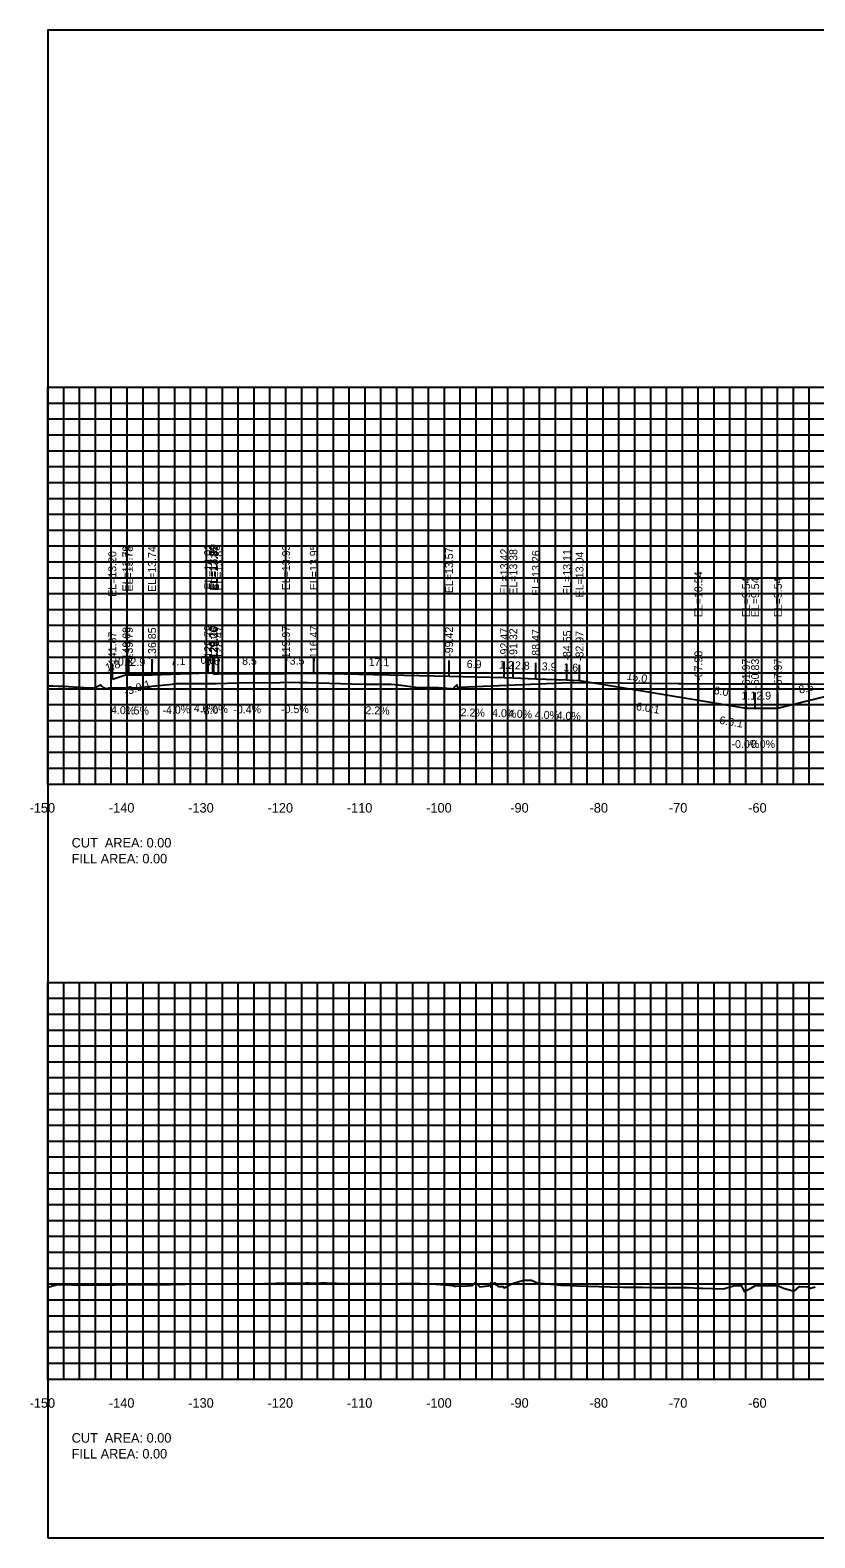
# Model space of a CAD drawing. Extents: x 1800880 to 1818864, y 245271 to 250560.
# Drawn here: x 1809380.6 to 1809479.5, y 250355.3 to 250545.3 of the extents above; entities that cross this region are included whole.
import ezdxf

# ---------------------------------------------------------------- set-up
doc = ezdxf.new("R2010")
doc.units = 0
for name, color, linetype in [('ANNO-TXT', 7, 'Continuous'), ('CL-CNST', 7, 'Continuous'), ('DESIGN - DRAINAGE - Bridges', 7, 'Continuous'), ('DRAINAGETXT', 7, 'Continuous'), ('Level 37', 7, 'Continuous'), ('Level 46', 7, 'Continuous'), ('Level 62', 7, 'Continuous'), ('SHT-BDR', 7, 'Continuous')]:
    doc.layers.add(name, color=color, linetype=linetype)

msp = doc.modelspace()

# ---------------------------------------------------------------- linework, layer by layer
at = {"layer": 'CL-CNST'}
for points in [[(1809382.82, 250462.71), (1809382.91, 250462.7), (1809383.46, 250462.7), (1809384.12, 250462.64), (1809384.94, 250462.64), (1809386.01, 250462.58), (1809387.41, 250462.5), (1809388.83, 250462.42), (1809388.91, 250462.49), (1809388.99, 250462.56), (1809389.05, 250462.6), (1809389.1, 250462.6), (1809389.14, 250462.65), (1809389.17, 250462.64), (1809389.2, 250462.69), (1809389.22, 250462.7), (1809389.24, 250462.7), (1809389.25, 250462.71), (1809389.28, 250462.73), (1809389.3, 250462.75), (1809389.46, 250462.84), (1809389.5, 250462.75), (1809389.54, 250462.74), (1809389.96, 250462.35), (1809389.96, 250462.36), (1809389.96, 250462.36), (1809389.96, 250462.46), (1809389.99, 250462.35), (1809390.39, 250462.39), (1809390.41, 250462.39), (1809390.45, 250462.4), (1809390.49, 250462.42), (1809390.53, 250462.43), (1809390.59, 250462.39), (1809390.66, 250462.43), (1809390.74, 250462.4), (1809390.85, 250462.45), (1809391, 250462.45), (1809391.06, 250462.45), (1809391.16, 250462.44), (1809391.4, 250462.43), (1809391.52, 250462.42), (1809392.21, 250462.42), (1809393.81, 250462.43), (1809398.5, 250462.92), (1809399.06, 250462.98), (1809399.24, 250462.98), (1809401.47, 250462.98), (1809401.78, 250462.98), (1809401.97, 250462.98), (1809404.04, 250462.98), (1809406.85, 250463.06), (1809409.78, 250463.13), (1809411.97, 250463.09), (1809412, 250463.09), (1809412.35, 250463.14), (1809414.52, 250463.13), (1809414.75, 250463.13), (1809415.5, 250463.11), (1809421.11, 250462.93), (1809422.89, 250462.92), (1809423.38, 250462.92), (1809423.46, 250462.92), (1809423.73, 250462.92), (1809425.38, 250462.92), (1809426.09, 250462.92), (1809427.01, 250462.81), (1809429.5, 250462.5), (1809431.52, 250462.48), (1809431.77, 250462.49), (1809432.09, 250462.5), (1809433.63, 250462.35), (1809433.82, 250462.33), (1809433.86, 250462.33), (1809433.87, 250462.33), (1809433.88, 250462.33), (1809433.89, 250462.33), (1809433.91, 250462.33), (1809433.91, 250462.34), (1809433.92, 250462.34), (1809434.39, 250462.83), (1809434.39, 250462.83), (1809434.39, 250462.82), (1809434.47, 250462.5), (1809434.7, 250462.51), (1809448.65, 250463.1), (1809448.96, 250463.1), (1809449.15, 250463.1), (1809455.08, 250463.09), (1809462.28, 250462.98), (1809462.6, 250462.98), (1809462.78, 250462.98), (1809467.59, 250462.96), (1809476.04, 250462.96), (1809476.34, 250462.96), (1809476.55, 250462.96), (1809483.67, 250462.9)], [(1809382.82, 250386.92), (1809384.03, 250387.23), (1809384.73, 250387.24), (1809384.83, 250387.24), (1809385.03, 250387.23), (1809386.55, 250387.16), (1809391.3, 250387.21), (1809393.83, 250387.26), (1809395.32, 250387.23), (1809396.29, 250387.2), (1809402.11, 250387.34), (1809402.65, 250387.3), (1809402.81, 250387.34), (1809404.4, 250387.34), (1809405.16, 250387.34), (1809405.34, 250387.34), (1809407.09, 250387.33), (1809407.53, 250387.34), (1809407.78, 250387.33), (1809408.73, 250387.35), (1809412.97, 250387.44), (1809414.08, 250387.42), (1809415.07, 250387.41), (1809415.38, 250387.43), (1809415.41, 250387.44), (1809415.48, 250387.44), (1809415.68, 250387.44), (1809416.52, 250387.43), (1809417.24, 250387.45), (1809417.93, 250387.44), (1809417.95, 250387.44), (1809419.21, 250387.42), (1809421.5, 250387.38), (1809423.42, 250387.38), (1809424.78, 250387.37), (1809425.95, 250387.35), (1809427.22, 250387.36), (1809427.28, 250387.37), (1809427.88, 250387.37), (1809429.05, 250387.37), (1809429.76, 250387.37), (1809431.78, 250387.27), (1809433.38, 250387.17), (1809433.75, 250387.15), (1809434.12, 250387.04), (1809434.18, 250387.04), (1809434.26, 250387.05), (1809435.72, 250387.08), (1809436.37, 250387.12), (1809436.69, 250387.5), (1809436.7, 250387.49), (1809437.28, 250386.97), (1809438.29, 250387.06), (1809438.33, 250387.06), (1809438.38, 250387.06), (1809438.65, 250387.45), (1809438.65, 250387.43), (1809438.68, 250386.91), (1809438.97, 250387.42), (1809439.03, 250387.35), (1809439.2, 250387.47), (1809439.31, 250387.19), (1809439.47, 250387.21), (1809439.64, 250386.98), (1809440.23, 250387.01), (1809440.35, 250386.83), (1809441.06, 250387.19), (1809441.53, 250387.43), (1809442.22, 250387.62), (1809442.78, 250387.79), (1809443.01, 250387.79), (1809443.8, 250387.79), (1809444.56, 250387.47), (1809447.49, 250387.15), (1809448.65, 250387.14), (1809448.65, 250387.14), (1809449.2, 250387.14), (1809449.55, 250387.07), (1809453.73, 250386.95), (1809455.34, 250386.92), (1809455.63, 250386.93), (1809457.18, 250386.91), (1809457.52, 250386.91), (1809457.73, 250386.92), (1809459.19, 250386.89), (1809459.46, 250386.89), (1809460.9, 250386.87), (1809461.5, 250386.87), (1809462.87, 250386.85), (1809463.58, 250386.85), (1809464.88, 250386.79), (1809465.39, 250386.78), (1809466.67, 250386.74), (1809467.95, 250386.72), (1809469.44, 250387.14), (1809469.85, 250387.14), (1809470.21, 250387.11), (1809470.6, 250386.37), (1809471.55, 250386.83), (1809472.05, 250387.13), (1809472.11, 250387.14), (1809472.21, 250387.14), (1809472.48, 250387.14), (1809472.62, 250387.14), (1809472.75, 250387.13), (1809474.65, 250387.12), (1809474.86, 250387.13), (1809475.57, 250386.77), (1809476.9, 250386.42), (1809477.6, 250387.01), (1809478.6, 250386.97), (1809478.86, 250386.74), (1809479.57, 250386.97)]]:
    msp.add_lwpolyline(points, dxfattribs=at)
at = {"layer": 'DESIGN - DRAINAGE - Bridges'}
for p, q in [((1809382.76, 250500.32), (1809382.82, 250500.32)), ((1809382.82, 250450.32), (1809382.82, 250500.32)), ((1809382.76, 250490.32), (1809382.82, 250490.32)), ((1809382.76, 250480.32), (1809382.82, 250480.32)), ((1809382.76, 250470.32), (1809382.82, 250470.32)), ((1809382.76, 250460.32), (1809382.82, 250460.32)), ((1809382.76, 250450.32), (1809382.82, 250450.32)), ((1809382.82, 250450.32), (1809682.82, 250450.32)), ((1809382.82, 250450.26), (1809382.82, 250450.32)), ((1809392.82, 250450.26), (1809392.82, 250450.32)), ((1809402.82, 250450.26), (1809402.82, 250450.32)), ((1809412.82, 250450.26), (1809412.82, 250450.32)), ((1809422.82, 250450.26), (1809422.82, 250450.32)), ((1809432.82, 250450.26), (1809432.82, 250450.32)), ((1809442.82, 250450.26), (1809442.82, 250450.32)), ((1809452.82, 250450.26), (1809452.82, 250450.32)), ((1809462.82, 250450.26), (1809462.82, 250450.32)), ((1809472.82, 250450.26), (1809472.82, 250450.32)), ((1809382.76, 250425.32), (1809382.82, 250425.32)), ((1809382.82, 250375.32), (1809382.82, 250425.32)), ((1809382.76, 250415.32), (1809382.82, 250415.32)), ((1809382.76, 250405.32), (1809382.82, 250405.32)), ((1809382.76, 250395.32), (1809382.82, 250395.32)), ((1809382.76, 250385.32), (1809382.82, 250385.32)), ((1809382.76, 250375.32), (1809382.82, 250375.32)), ((1809382.82, 250375.32), (1809682.82, 250375.32)), ((1809382.82, 250375.26), (1809382.82, 250375.32)), ((1809392.82, 250375.26), (1809392.82, 250375.32)), ((1809402.82, 250375.26), (1809402.82, 250375.32)), ((1809412.82, 250375.26), (1809412.82, 250375.32)), ((1809422.82, 250375.26), (1809422.82, 250375.32)), ((1809432.82, 250375.26), (1809432.82, 250375.32)), ((1809442.82, 250375.26), (1809442.82, 250375.32)), ((1809452.82, 250375.26), (1809452.82, 250375.32)), ((1809462.82, 250375.26), (1809462.82, 250375.32)), ((1809472.82, 250375.26), (1809472.82, 250375.32))]:
    msp.add_line(p, q, dxfattribs=at)
at = {"layer": 'Level 37'}
for p, q in [((1809392.73, 250464.11), (1809392.73, 250466.11)), ((1809393.03, 250464.1), (1809393.03, 250466.1)), ((1809395.96, 250464.06), (1809395.96, 250466.06)), ((1809403.03, 250464.34), (1809403.03, 250466.34)), ((1809403.62, 250464.32), (1809403.62, 250466.32)), ((1809403.72, 250464.32), (1809403.72, 250466.32)), ((1809403.76, 250464.17), (1809403.76, 250466.17)), ((1809404.35, 250464.22), (1809404.35, 250466.22)), ((1809412.85, 250464.25), (1809412.85, 250466.25)), ((1809416.35, 250464.27), (1809416.35, 250466.27)), ((1809433.4, 250463.9), (1809433.4, 250465.9)), ((1809440.35, 250463.74), (1809440.35, 250465.74)), ((1809441.5, 250463.7), (1809441.5, 250465.7)), ((1809390.95, 250463.52), (1809390.95, 250465.52)), ((1809444.35, 250463.58), (1809444.35, 250465.58)), ((1809448.27, 250463.43), (1809448.27, 250465.43)), ((1809449.85, 250463.36), (1809449.85, 250465.36)), ((1809464.84, 250460.87), (1809464.84, 250462.87)), ((1809470.85, 250459.86), (1809470.85, 250461.86)), ((1809471.99, 250459.86), (1809471.99, 250461.86)), ((1809474.85, 250459.86), (1809474.85, 250461.86))]:
    msp.add_line(p, q, dxfattribs=at)
msp.add_lwpolyline([(1809382.82, 250355.32), (1809682.82, 250355.32), (1809682.82, 250545.32), (1809382.82, 250545.32)], close=True, dxfattribs=at)
at = {"layer": 'Level 46'}
for p, q in [((1809382.82, 250500.32), (1809682.82, 250500.32)), ((1809382.82, 250450.32), (1809382.82, 250500.32)), ((1809384.82, 250450.32), (1809384.82, 250500.32)), ((1809386.82, 250450.32), (1809386.82, 250500.32)), ((1809388.82, 250450.32), (1809388.82, 250500.32)), ((1809390.82, 250450.32), (1809390.82, 250500.32)), ((1809392.82, 250450.32), (1809392.82, 250500.32)), ((1809394.82, 250450.32), (1809394.82, 250500.32)), ((1809396.82, 250450.32), (1809396.82, 250500.32)), ((1809398.82, 250450.32), (1809398.82, 250500.32)), ((1809400.82, 250450.32), (1809400.82, 250500.32)), ((1809402.82, 250450.32), (1809402.82, 250500.32)), ((1809404.82, 250450.32), (1809404.82, 250500.32)), ((1809406.82, 250450.32), (1809406.82, 250500.32)), ((1809408.82, 250450.32), (1809408.82, 250500.32)), ((1809410.82, 250450.32), (1809410.82, 250500.32)), ((1809412.82, 250450.32), (1809412.82, 250500.32)), ((1809414.82, 250450.32), (1809414.82, 250500.32)), ((1809416.82, 250450.32), (1809416.82, 250500.32)), ((1809418.82, 250450.32), (1809418.82, 250500.32)), ((1809420.82, 250450.32), (1809420.82, 250500.32)), ((1809422.82, 250450.32), (1809422.82, 250500.32)), ((1809424.82, 250450.32), (1809424.82, 250500.32)), ((1809426.82, 250450.32), (1809426.82, 250500.32)), ((1809428.82, 250450.32), (1809428.82, 250500.32)), ((1809430.82, 250450.32), (1809430.82, 250500.32)), ((1809432.82, 250450.32), (1809432.82, 250500.32)), ((1809434.82, 250450.32), (1809434.82, 250500.32)), ((1809436.82, 250450.32), (1809436.82, 250500.32)), ((1809438.82, 250450.32), (1809438.82, 250500.32)), ((1809440.82, 250450.32), (1809440.82, 250500.32)), ((1809442.82, 250450.32), (1809442.82, 250500.32)), ((1809444.82, 250450.32), (1809444.82, 250500.32)), ((1809446.82, 250450.32), (1809446.82, 250500.32)), ((1809448.82, 250450.32), (1809448.82, 250500.32)), ((1809450.82, 250450.32), (1809450.82, 250500.32)), ((1809452.82, 250450.32), (1809452.82, 250500.32)), ((1809454.82, 250450.32), (1809454.82, 250500.32)), ((1809456.82, 250450.32), (1809456.82, 250500.32)), ((1809458.82, 250450.32), (1809458.82, 250500.32)), ((1809460.82, 250450.32), (1809460.82, 250500.32)), ((1809462.82, 250450.32), (1809462.82, 250500.32)), ((1809464.82, 250450.32), (1809464.82, 250500.32)), ((1809466.82, 250450.32), (1809466.82, 250500.32)), ((1809468.82, 250450.32), (1809468.82, 250500.32)), ((1809470.82, 250450.32), (1809470.82, 250500.32)), ((1809472.82, 250450.32), (1809472.82, 250500.32)), ((1809474.82, 250450.32), (1809474.82, 250500.32)), ((1809476.82, 250450.32), (1809476.82, 250500.32)), ((1809478.82, 250450.32), (1809478.82, 250500.32)), ((1809382.82, 250498.32), (1809682.82, 250498.32)), ((1809382.82, 250496.32), (1809682.82, 250496.32)), ((1809382.82, 250494.32), (1809682.82, 250494.32)), ((1809382.82, 250492.32), (1809682.82, 250492.32)), ((1809382.82, 250490.32), (1809682.82, 250490.32)), ((1809382.82, 250488.32), (1809682.82, 250488.32)), ((1809382.82, 250486.32), (1809682.82, 250486.32)), ((1809382.82, 250484.32), (1809682.82, 250484.32)), ((1809382.82, 250482.32), (1809682.82, 250482.32)), ((1809382.82, 250480.32), (1809682.82, 250480.32)), ((1809382.82, 250478.32), (1809682.82, 250478.32)), ((1809382.82, 250476.32), (1809682.82, 250476.32)), ((1809382.82, 250474.32), (1809682.82, 250474.32)), ((1809382.82, 250472.32), (1809682.82, 250472.32)), ((1809382.82, 250470.32), (1809682.82, 250470.32)), ((1809382.82, 250468.32), (1809682.82, 250468.32)), ((1809382.82, 250466.32), (1809682.82, 250466.32)), ((1809382.82, 250464.32), (1809682.82, 250464.32)), ((1809382.82, 250462.32), (1809682.82, 250462.32)), ((1809382.82, 250460.32), (1809682.82, 250460.32)), ((1809382.82, 250458.32), (1809682.82, 250458.32)), ((1809382.82, 250456.32), (1809682.82, 250456.32)), ((1809382.82, 250454.32), (1809682.82, 250454.32)), ((1809382.82, 250452.32), (1809682.82, 250452.32)), ((1809382.82, 250450.32), (1809682.82, 250450.32)), ((1809382.82, 250425.32), (1809682.82, 250425.32)), ((1809382.82, 250375.32), (1809382.82, 250425.32)), ((1809384.82, 250375.32), (1809384.82, 250425.32)), ((1809386.82, 250375.32), (1809386.82, 250425.32)), ((1809388.82, 250375.32), (1809388.82, 250425.32)), ((1809390.82, 250375.32), (1809390.82, 250425.32)), ((1809392.82, 250375.32), (1809392.82, 250425.32)), ((1809394.82, 250375.32), (1809394.82, 250425.32)), ((1809396.82, 250375.32), (1809396.82, 250425.32)), ((1809398.82, 250375.32), (1809398.82, 250425.32)), ((1809400.82, 250375.32), (1809400.82, 250425.32)), ((1809402.82, 250375.32), (1809402.82, 250425.32)), ((1809404.82, 250375.32), (1809404.82, 250425.32)), ((1809406.82, 250375.32), (1809406.82, 250425.32)), ((1809408.82, 250375.32), (1809408.82, 250425.32)), ((1809410.82, 250375.32), (1809410.82, 250425.32)), ((1809412.82, 250375.32), (1809412.82, 250425.32)), ((1809414.82, 250375.32), (1809414.82, 250425.32)), ((1809416.82, 250375.32), (1809416.82, 250425.32)), ((1809418.82, 250375.32), (1809418.82, 250425.32)), ((1809420.82, 250375.32), (1809420.82, 250425.32)), ((1809422.82, 250375.32), (1809422.82, 250425.32)), ((1809424.82, 250375.32), (1809424.82, 250425.32)), ((1809426.82, 250375.32), (1809426.82, 250425.32)), ((1809428.82, 250375.32), (1809428.82, 250425.32)), ((1809430.82, 250375.32), (1809430.82, 250425.32)), ((1809432.82, 250375.32), (1809432.82, 250425.32)), ((1809434.82, 250375.32), (1809434.82, 250425.32)), ((1809436.82, 250375.32), (1809436.82, 250425.32)), ((1809438.82, 250375.32), (1809438.82, 250425.32)), ((1809440.82, 250375.32), (1809440.82, 250425.32)), ((1809442.82, 250375.32), (1809442.82, 250425.32)), ((1809444.82, 250375.32), (1809444.82, 250425.32)), ((1809446.82, 250375.32), (1809446.82, 250425.32)), ((1809448.82, 250375.32), (1809448.82, 250425.32)), ((1809450.82, 250375.32), (1809450.82, 250425.32)), ((1809452.82, 250375.32), (1809452.82, 250425.32)), ((1809454.82, 250375.32), (1809454.82, 250425.32)), ((1809456.82, 250375.32), (1809456.82, 250425.32)), ((1809458.82, 250375.32), (1809458.82, 250425.32)), ((1809460.82, 250375.32), (1809460.82, 250425.32)), ((1809462.82, 250375.32), (1809462.82, 250425.32)), ((1809464.82, 250375.32), (1809464.82, 250425.32)), ((1809466.82, 250375.32), (1809466.82, 250425.32)), ((1809468.82, 250375.32), (1809468.82, 250425.32)), ((1809470.82, 250375.32), (1809470.82, 250425.32)), ((1809472.82, 250375.32), (1809472.82, 250425.32)), ((1809474.82, 250375.32), (1809474.82, 250425.32)), ((1809476.82, 250375.32), (1809476.82, 250425.32)), ((1809478.82, 250375.32), (1809478.82, 250425.32)), ((1809382.82, 250423.32), (1809682.82, 250423.32)), ((1809382.82, 250421.32), (1809682.82, 250421.32)), ((1809382.82, 250419.32), (1809682.82, 250419.32)), ((1809382.82, 250417.32), (1809682.82, 250417.32)), ((1809382.82, 250415.32), (1809682.82, 250415.32)), ((1809382.82, 250413.32), (1809682.82, 250413.32)), ((1809382.82, 250411.32), (1809682.82, 250411.32)), ((1809382.82, 250409.32), (1809682.82, 250409.32)), ((1809382.82, 250407.32), (1809682.82, 250407.32)), ((1809382.82, 250405.32), (1809682.82, 250405.32)), ((1809382.82, 250403.32), (1809682.82, 250403.32)), ((1809382.82, 250401.32), (1809682.82, 250401.32)), ((1809382.82, 250399.32), (1809682.82, 250399.32)), ((1809382.82, 250397.32), (1809682.82, 250397.32)), ((1809382.82, 250395.32), (1809682.82, 250395.32)), ((1809382.82, 250393.32), (1809682.82, 250393.32)), ((1809382.82, 250391.32), (1809682.82, 250391.32)), ((1809382.82, 250389.32), (1809682.82, 250389.32)), ((1809382.82, 250387.32), (1809682.82, 250387.32)), ((1809382.82, 250385.32), (1809682.82, 250385.32)), ((1809382.82, 250383.32), (1809682.82, 250383.32)), ((1809382.82, 250381.32), (1809682.82, 250381.32)), ((1809382.82, 250379.32), (1809682.82, 250379.32)), ((1809382.82, 250377.32), (1809682.82, 250377.32)), ((1809382.82, 250375.32), (1809682.82, 250375.32))]:
    msp.add_line(p, q, dxfattribs=at)
at = {"layer": 'Level 62'}
msp.add_lwpolyline([(1809390.95, 250463.52), (1809392.73, 250464.11), (1809393.03, 250464.1), (1809395.96, 250464.06), (1809403.03, 250464.34), (1809403.62, 250464.32), (1809403.72, 250464.32), (1809403.76, 250464.17), (1809404.35, 250464.22), (1809412.85, 250464.25), (1809416.35, 250464.27), (1809433.4, 250463.9), (1809440.35, 250463.74), (1809441.5, 250463.7), (1809444.35, 250463.58), (1809448.27, 250463.43), (1809449.85, 250463.36), (1809464.84, 250460.87), (1809470.85, 250459.86), (1809471.99, 250459.86), (1809474.85, 250459.86), (1809483.46, 250462.02), (1809487, 250462.9)], dxfattribs=at)

# ---------------------------------------------------------------- texts
for s, p in [('-150', (1809380.52, 250446.72)), ('-140', (1809390.52, 250446.72)), ('-130', (1809400.52, 250446.72)), ('-120', (1809410.52, 250446.72)), ('-110', (1809420.52, 250446.72)), ('-100', (1809430.52, 250446.72)), ('-90', (1809441.12, 250446.72)), ('-80', (1809451.12, 250446.72)), ('-70', (1809461.12, 250446.72)), ('-60', (1809471.12, 250446.72)), ('-150', (1809380.52, 250371.72)), ('-140', (1809390.52, 250371.72)), ('-130', (1809400.52, 250371.72)), ('-120', (1809410.52, 250371.72)), ('-110', (1809420.52, 250371.72)), ('-100', (1809430.52, 250371.72)), ('-90', (1809441.12, 250371.72)), ('-80', (1809451.12, 250371.72)), ('-70', (1809461.12, 250371.72)), ('-60', (1809471.12, 250371.72))]:
    msp.add_text(s, height=1.2).set_placement(p)
at = {"layer": 'ANNO-TXT'}
for s, rotation, p in [('1.8', 18.4199, (1809390.28, 250464.45)), ('0.3', 357.7053, (1809391.64, 250465.26)), ('2.9', 359.1359, (1809393.23, 250465.2)), ('7.1', 2.2877, (1809398.3, 250465.25)), ('0.6', 357.7087, (1809402.06, 250465.48)), ('0.6', 4.5747, (1809402.67, 250465.19)), ('8.5', 0.2476, (1809407.31, 250465.33)), ('3.5', 0.3022, (1809413.31, 250465.36)), ('17.1', 358.7404, (1809423.25, 250465.22)), ('6.9', 358.7404, (1809435.62, 250464.95)), ('1.2', 357.7101, (1809439.69, 250464.87)), ('2.8', 357.7101, (1809441.69, 250464.79)), ('3.9', 357.7101, (1809445.07, 250464.66)), ('1.6', 357.7101, (1809447.8, 250464.55)), ('15.0', 350.5384, (1809455.73, 250463.5)), ('6.0', 350.5384, (1809466.72, 250461.67)), ('1.1', 0.0007, (1809470.26, 250460.96)), ('2.9', 0.0007, (1809472.14, 250460.96)), ('8.6', 14.0369, (1809477.62, 250461.69)), ('4.0%', 357.7053, (1809390.77, 250459.19)), ('1.5%', 359.1359, (1809392.51, 250459.11)), ('-4.0%', 2.2877, (1809397.29, 250459.11)), ('4.0%', 357.7087, (1809401.21, 250459.41)), ('-8.0%', 4.5747, (1809402.05, 250459.02)), ('-0.4%', 0.2476, (1809406.21, 250459.22)), ('-0.5%', 0.3022, (1809412.22, 250459.25)), ('2.2%', 358.7404, (1809422.85, 250459.13)), ('2.2%', 358.7404, (1809434.85, 250458.86)), ('4.0%', 357.7101, (1809438.81, 250458.8)), ('4.0%', 357.7101, (1809440.81, 250458.72)), ('4.0%', 357.7101, (1809444.2, 250458.59)), ('4.0%', 357.7101, (1809446.95, 250458.48)), ('-0.0%', 0.0007, (1809469.01, 250454.86)), ('-0.0%', 0.0007, (1809471.01, 250454.86))]:
    msp.add_text(s, height=1, rotation=rotation, dxfattribs=at).set_placement(p)
at = {"layer": 'DESIGN - DRAINAGE - Bridges'}
for p in [(1809382.82, 250450.32), (1809382.82, 250375.32)]:
    msp.add_text('-', height=0.0001, dxfattribs=at).set_placement(p)
at = {"layer": 'DRAINAGETXT'}
for s, p in [('CUT  AREA: 0.00', (1809385.82, 250442.32)), ('FILL AREA: 0.00', (1809385.82, 250440.32)), ('CUT  AREA: 0.00', (1809385.82, 250367.32)), ('FILL AREA: 0.00', (1809385.82, 250365.32))]:
    msp.add_text(s, height=1.2, dxfattribs=at).set_placement(p)
at = {"layer": 'Level 37'}
for s, rotation, p in [('-3.0:1', 18.4199, (1809392.63, 250461.44)), ('6.0:1', 350.5384, (1809456.93, 250459.65)), ('6.0:1', 350.5384, (1809467.43, 250457.9))]:
    msp.add_text(s, height=1, rotation=rotation, dxfattribs=at).set_placement(p)
at = {"layer": 'SHT-BDR'}
for s, p in [('EL=13.20', (1809391.45, 250473.91)), ('EL=13.79', (1809393.23, 250474.59)), ('EL=13.78', (1809393.53, 250474.57)), ('EL=13.74', (1809396.46, 250474.53)), ('EL=14.02', (1809403.53, 250474.81)), ('EL=13.99', (1809404.12, 250474.79)), ('EL=13.99', (1809404.22, 250474.79)), ('EL=13.85', (1809404.26, 250474.64)), ('EL=13.89', (1809404.85, 250474.69)), ('EL=13.93', (1809413.35, 250474.73)), ('EL=13.95', (1809416.85, 250474.74)), ('EL=13.57', (1809433.9, 250474.37)), ('EL=13.42', (1809440.85, 250474.22)), ('EL=13.38', (1809442, 250474.17)), ('EL=13.26', (1809444.85, 250474.01)), ('EL=13.11', (1809448.77, 250474.15)), ('EL=13.04', (1809450.35, 250473.84)), ('EL=10.54', (1809465.34, 250471.34)), ('EL=9.54', (1809471.35, 250471.33)), ('EL=9.54', (1809472.49, 250471.33)), ('EL=9.54', (1809475.35, 250471.33)), ('-141.87', (1809391.45, 250464.98)), ('-140.09', (1809393.23, 250465.58)), ('-139.79', (1809393.53, 250465.57)), ('-136.85', (1809396.46, 250465.52)), ('-129.79', (1809403.53, 250465.8)), ('-129.20', (1809404.12, 250465.7)), ('-129.10', (1809404.22, 250465.7)), ('-129.06', (1809404.26, 250465.59)), ('-128.47', (1809404.85, 250465.68)), ('-119.97', (1809413.35, 250465.72)), ('-116.47', (1809416.85, 250465.74)), ('-99.42', (1809433.9, 250466.35)), ('-92.47', (1809440.85, 250466.2)), ('-91.32', (1809442, 250466.15)), ('-88.47', (1809444.85, 250466.04)), ('-84.55', (1809448.77, 250465.88)), ('-82.97', (1809450.35, 250465.82)), ('-67.98', (1809465.34, 250463.32)), ('-61.97', (1809471.35, 250462.32)), ('-60.83', (1809472.49, 250462.32)), ('-57.97', (1809475.35, 250462.32))]:
    msp.add_text(s, height=1, rotation=90, dxfattribs=at).set_placement(p)

doc.saveas('drawing.dxf')
